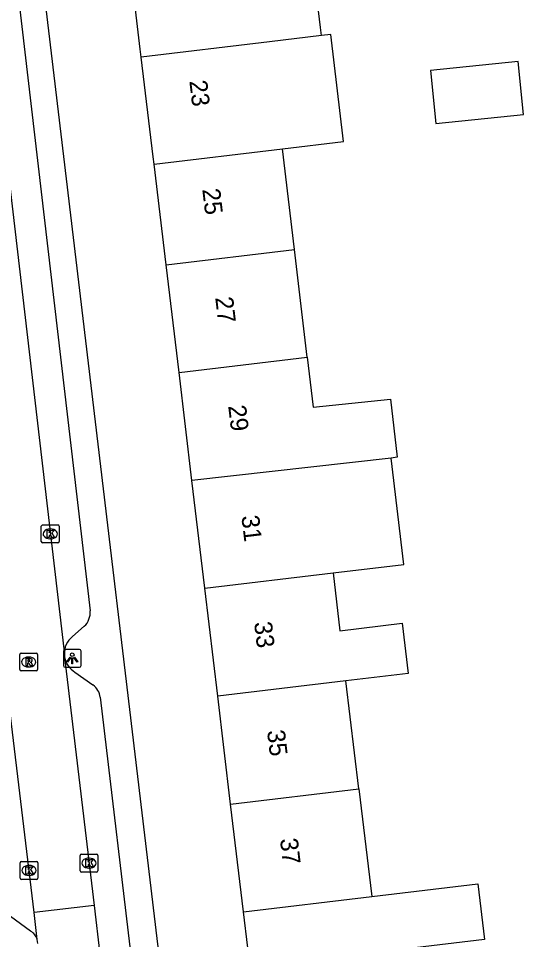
# Model space of a CAD drawing. Extents: x 159053 to 160041, y 380450 to 381422.
# Drawn here: x 159742.8 to 159771.2, y 381062.1 to 381113.8 of the extents above; entities that cross this region are included whole.
import ezdxf

# ---------------------------------------------------------------- set-up
doc = ezdxf.new("R2010")
doc.units = 0
for name, color, linetype in [('IMGEO_Kolk', 7, 'Continuous'), ('IMGEO_Lichtpunt', 7, 'Continuous'), ('IMGEO_Pand', 7, 'Continuous'), ('IMGEO_Pand_nummerreeks', 7, 'Continuous'), ('IMGEO_Rijbaan_lokaal_open', 7, 'Continuous'), ('IMGEO_Rioolput', 7, 'Continuous'), ('IMGEO_Voetpad_open', 7, 'Continuous')]:
    doc.layers.add(name, color=color, linetype=linetype)

msp = doc.modelspace()

# ---------------------------------------------------------------- linework, layer by layer
at = {"layer": 'IMGEO_Kolk'}
for p, q in [((159744.074, 381084.45), (159744.074, 381085.302)), ((159744.149, 381085.376), (159745.001, 381085.376)), ((159745.075, 381085.302), (159745.075, 381084.45)), ((159744.562, 381085.156), (159744.587, 381085.156)), ((159745.001, 381084.376), (159744.149, 381084.376)), ((159744.585, 381084.596), (159744.56, 381084.596)), ((159746.258, 381065.95), (159746.258, 381066.802)), ((159746.333, 381066.876), (159747.185, 381066.876)), ((159747.259, 381066.802), (159747.259, 381065.95)), ((159742.883, 381065.539), (159742.883, 381066.391)), ((159742.958, 381066.465), (159743.81, 381066.465)), ((159743.371, 381066.245), (159743.396, 381066.245)), ((159743.884, 381066.391), (159743.884, 381065.539)), ((159746.746, 381066.656), (159746.771, 381066.656)), ((159743.394, 381065.685), (159743.369, 381065.685)), ((159747.185, 381065.876), (159746.333, 381065.876)), ((159746.769, 381066.096), (159746.744, 381066.096)), ((159743.81, 381065.465), (159742.958, 381065.465))]:
    msp.add_line(p, q, dxfattribs=at)
for points in [[(159744.074, 381084.45), (159744.074, 381085.302)], [(159744.149, 381085.376), (159745.001, 381085.376)], [(159745.075, 381085.302), (159745.075, 381084.45)], [(159744.395, 381085.076), (159744.518, 381085.076), (159744.518, 381084.925), (159744.648, 381085.076), (159744.812, 381085.076), (159744.666, 381084.925), (159744.819, 381084.676), (159744.667, 381084.676), (159744.582, 381084.84), (159744.518, 381084.773), (159744.518, 381084.676), (159744.395, 381084.676), (159744.395, 381085.076)], [(159745.001, 381084.376), (159744.149, 381084.376)], [(159746.258, 381065.95), (159746.258, 381066.802)], [(159746.333, 381066.876), (159747.185, 381066.876)], [(159747.259, 381066.802), (159747.259, 381065.95)], [(159742.883, 381065.539), (159742.883, 381066.391)], [(159742.958, 381066.465), (159743.81, 381066.465)], [(159743.204, 381066.165), (159743.327, 381066.165), (159743.327, 381066.014), (159743.457, 381066.165), (159743.621, 381066.165), (159743.475, 381066.014), (159743.628, 381065.765), (159743.476, 381065.765), (159743.391, 381065.929), (159743.327, 381065.862), (159743.327, 381065.765), (159743.204, 381065.765), (159743.204, 381066.165)], [(159743.884, 381066.391), (159743.884, 381065.539)], [(159746.579, 381066.576), (159746.702, 381066.576), (159746.702, 381066.425), (159746.832, 381066.576), (159746.996, 381066.576), (159746.85, 381066.425), (159747.003, 381066.176), (159746.851, 381066.176), (159746.766, 381066.34), (159746.702, 381066.273), (159746.702, 381066.176), (159746.579, 381066.176), (159746.579, 381066.576)], [(159747.185, 381065.876), (159746.333, 381065.876)], [(159743.81, 381065.465), (159742.958, 381065.465)]]:
    msp.add_lwpolyline(points, dxfattribs=at)
for centre, start, end in [((159744.151, 381085.3), 91.552, 178.448), ((159744.151, 381085.3), 91.552, 178.448), ((159744.999, 381085.3), 1.552, 88.448), ((159744.999, 381085.3), 1.552, 88.448), ((159744.151, 381084.452), 181.552, 268.448), ((159744.151, 381084.452), 181.552, 268.448), ((159744.999, 381084.452), 271.552, 358.448), ((159744.999, 381084.452), 271.552, 358.448), ((159746.335, 381066.8), 91.552, 178.448), ((159746.335, 381066.8), 91.552, 178.448), ((159747.183, 381066.8), 1.552, 88.448), ((159747.183, 381066.8), 1.552, 88.448), ((159742.96, 381066.389), 91.552, 178.448), ((159742.96, 381066.389), 91.552, 178.448), ((159743.808, 381066.389), 1.552, 88.448), ((159743.808, 381066.389), 1.552, 88.448), ((159746.335, 381065.952), 181.552, 268.448), ((159746.335, 381065.952), 181.552, 268.448), ((159747.183, 381065.952), 271.552, 358.448), ((159747.183, 381065.952), 271.552, 358.448), ((159742.96, 381065.541), 181.552, 268.448), ((159742.96, 381065.541), 181.552, 268.448), ((159743.808, 381065.541), 271.552, 358.448), ((159743.808, 381065.541), 271.552, 358.448)]:
    msp.add_arc(centre, 0.0765, start, end, dxfattribs=at)
for centre, major_axis, ratio, start_param, end_param in [((159744.561, 381084.876), (-0.387, 0.002), 0.722429, 4.712389, 7.853982), ((159744.586, 381084.876), (-0.39, 0.002), 0.717154, 1.570796, 4.712389), ((159743.37, 381065.965), (-0.387, 0.002), 0.722429, 4.712389, 7.853982), ((159743.395, 381065.965), (-0.39, 0.002), 0.717154, 1.570796, 4.712389), ((159746.745, 381066.376), (-0.387, 0.002), 0.722429, 4.712389, 7.853982), ((159746.77, 381066.376), (-0.39, 0.002), 0.717154, 1.570796, 4.712389)]:
    msp.add_ellipse(centre, major_axis=major_axis, ratio=ratio, start_param=start_param, end_param=end_param, dxfattribs=at)
at = {"layer": 'IMGEO_Lichtpunt'}
for p, q in [((159745.313, 381078.287), (159745.313, 381077.48)), ((159745.313, 381078.287), (159745.313, 381077.48)), ((159746.215, 381078.382), (159745.407, 381078.382)), ((159746.215, 381078.382), (159745.407, 381078.382)), ((159746.309, 381077.48), (159746.309, 381078.287)), ((159746.309, 381077.48), (159746.309, 381078.287)), ((159745.407, 381077.386), (159746.215, 381077.386)), ((159745.407, 381077.386), (159746.215, 381077.386))]:
    msp.add_line(p, q, dxfattribs=at)
for points in [[(159745.687, 381077.951), (159745.726, 381077.923), (159745.538, 381077.661), (159745.5, 381077.688), (159745.687, 381077.951)], [(159745.789, 381077.903), (159745.836, 381077.903), (159745.836, 381077.581), (159745.789, 381077.581), (159745.789, 381077.903)], [(159745.899, 381077.923), (159745.937, 381077.95), (159746.124, 381077.688), (159746.085, 381077.66), (159745.899, 381077.923)]]:
    msp.add_lwpolyline(points, dxfattribs=at)
msp.add_circle((159745.812, 381078.085), 0.0994, dxfattribs=at)
for centre, start, end in [((159745.407, 381078.287), 90, 180), ((159745.407, 381078.287), 90, 180), ((159746.215, 381078.287), 0, 90), ((159746.215, 381078.287), 0, 90), ((159745.407, 381077.48), 180, 270), ((159745.407, 381077.48), 180, 270), ((159746.215, 381077.48), 270, 0), ((159746.215, 381077.48), 270, 360)]:
    msp.add_arc(centre, 0.0946, start, end, dxfattribs=at)
at = {"layer": 'IMGEO_Pand'}
for points in [[(159759.831, 381112.868), (159759.776, 381113.325), (159759.082, 381119.128), (159756.156, 381118.778), (159756.107, 381119.186)], [(159749.694, 381111.659), (159749.639, 381112.116), (159748.896, 381118.323)], [(159759.831, 381112.868), (159756.905, 381112.519), (159749.694, 381111.659)], [(159757.623, 381106.513), (159761.066, 381106.925), (159760.35, 381112.93), (159759.831, 381112.868)], [(159750.413, 381105.65), (159750.364, 381106.057), (159749.694, 381111.659)], [(159770.882, 381111.413), (159765.957, 381110.913), (159766.259, 381107.935), (159771.184, 381108.435), (159770.882, 381111.413)], [(159750.413, 381105.65), (159757.623, 381106.513)], [(159758.3, 381100.857), (159757.623, 381106.513)], [(159751.089, 381099.997), (159750.413, 381105.65)], [(159751.089, 381099.997), (159758.3, 381100.857)], [(159759.025, 381094.798), (159758.3, 381100.857)], [(159751.814, 381093.937), (159751.089, 381099.997)], [(159751.814, 381093.937), (159759.025, 381094.798)], [(159759.025, 381094.798), (159759.361, 381091.985), (159763.695, 381092.441), (159764.085, 381089.176), (159763.731, 381089.136)], [(159752.539, 381087.877), (159751.814, 381093.937)], [(159763.731, 381089.136), (159752.539, 381087.877)], [(159760.475, 381082.677), (159764.447, 381083.15), (159763.731, 381089.136)], [(159753.263, 381081.818), (159752.539, 381087.877)], [(159753.263, 381081.818), (159760.475, 381082.677)], [(159760.475, 381082.677), (159760.863, 381079.436), (159764.353, 381079.852), (159764.689, 381077.034), (159761.2, 381076.618)], [(159753.989, 381075.758), (159753.263, 381081.818)], [(159761.2, 381076.618), (159753.989, 381075.758)], [(159761.925, 381070.558), (159761.2, 381076.618)], [(159754.714, 381069.698), (159753.989, 381075.758)], [(159754.714, 381069.698), (159761.925, 381070.558)], [(159761.925, 381070.558), (159762.65, 381064.499)], [(159755.439, 381063.638), (159754.714, 381069.698)], [(159762.65, 381064.499), (159768.604, 381065.209), (159768.978, 381062.082), (159763.024, 381061.372), (159763.375, 381058.439)], [(159755.439, 381063.638), (159762.65, 381064.499)], [(159756.163, 381057.579), (159755.439, 381063.638)]]:
    msp.add_lwpolyline(points, dxfattribs=at)
at = {"layer": 'IMGEO_Rijbaan_lokaal_open'}
for points in [[(159741.732, 381109.228), (159745.368, 381078.092)], [(159743.67, 381063.607), (159738.227, 381108.806)], [(159745.368, 381078.092), (159745.386, 381077.944)], [(159745.386, 381077.944), (159747.041, 381063.991)], [(159747.041, 381063.991), (159743.67, 381063.607)], [(159743.846, 381062.081), (159743.67, 381063.607)], [(159747.041, 381063.991), (159747.365, 381061.26)], [(159743.87, 381061.853), (159743.846, 381062.081)]]:
    msp.add_lwpolyline(points, dxfattribs=at)
at = {"layer": 'IMGEO_Rioolput'}
for p, q in [((159742.862, 381077.25), (159742.862, 381078.102)), ((159742.937, 381078.176), (159743.789, 381078.176)), ((159743.863, 381078.102), (159743.863, 381077.25)), ((159743.35, 381077.956), (159743.375, 381077.956)), ((159743.789, 381077.176), (159742.937, 381077.176)), ((159743.373, 381077.396), (159743.348, 381077.396))]:
    msp.add_line(p, q, dxfattribs=at)
for points in [[(159742.862, 381077.25), (159742.862, 381078.102)], [(159742.937, 381078.176), (159743.789, 381078.176)], [(159743.863, 381078.102), (159743.863, 381077.25)], [(159743.451, 381077.874), (159743.199, 381077.876), (159743.199, 381077.476)], [(159743.199, 381077.476), (159743.323, 381077.476), (159743.323, 381077.638), (159743.334, 381077.638)], [(159743.377, 381077.795), (159743.323, 381077.795), (159743.323, 381077.714)], [(159743.323, 381077.714), (159743.375, 381077.714)], [(159743.381, 381077.609), (159743.452, 381077.476), (159743.592, 381077.476), (159743.527, 381077.602)], [(159743.789, 381077.176), (159742.937, 381077.176)]]:
    msp.add_lwpolyline(points, dxfattribs=at)
for centre, radius, start, end in [((159742.939, 381078.1), 0.0765, 91.552, 178.448), ((159742.939, 381078.1), 0.0765, 91.552, 178.448), ((159743.787, 381078.1), 0.0765, 1.552, 88.448), ((159743.787, 381078.1), 0.0765, 1.552, 88.448), ((159743.333, 381077.585), 0.0533, 26.0293, 88.6989), ((159743.359, 381077.903), 0.19, 274.7715, 282.9687), ((159743.383, 381077.699), 0.0964, 77.0061, 93.1865), ((159743.397, 381077.756), 0.0378, 276.6634, 79.6772), ((159743.45, 381077.764), 0.109, 350.3612, 89.416), ((159743.448, 381077.764), 0.112, 277.5842, 350.9817), ((159743.432, 381077.549), 0.108, 29.5134, 73.7905), ((159742.939, 381077.252), 0.0765, 181.552, 268.448), ((159742.939, 381077.252), 0.0765, 181.552, 268.448), ((159743.787, 381077.252), 0.0765, 271.552, 358.448), ((159743.787, 381077.252), 0.0765, 271.552, 358.448)]:
    msp.add_arc(centre, radius, start, end, dxfattribs=at)
for centre, major_axis, ratio, start_param, end_param in [((159743.349, 381077.676), (-0.387, 0.002), 0.722429, 4.712389, 7.853982), ((159743.374, 381077.676), (-0.39, 0.002), 0.717154, 1.570796, 4.712389)]:
    msp.add_ellipse(centre, major_axis=major_axis, ratio=ratio, start_param=start_param, end_param=end_param, dxfattribs=at)
at = {"layer": 'IMGEO_Voetpad_open'}
for points in [[(159747.316, 381118.125), (159743.929, 381117.699), (159752.656, 381044.718)], [(159742.765, 381115.163), (159746.813, 381080.552)], [(159746.481, 381079.685), (159745.836, 381079.117)], [(159745.966, 381077.112), (159746.976, 381076.388)], [(159747.387, 381075.693), (159751.162, 381043.868)], [(159743.47, 381062.554), (159742.052, 381063.583)]]:
    msp.add_lwpolyline(points, dxfattribs=at)
for centre, radius, start, end in [((159745.821, 381080.435), 0.999, 311.3559, 6.7374), ((159746.581, 381078.157), 1.215, 127.8368, 183.0818), ((159746.578, 381078.157), 1.211, 190.1334, 239.6285), ((159746.397, 381075.577), 0.997, 6.7086, 54.4888), ((159743.109, 381061.881), 0.764, 15.1735, 61.7907)]:
    msp.add_arc(centre, radius, start, end, dxfattribs=at)

# ---------------------------------------------------------------- texts
at = {"layer": 'IMGEO_Pand_nummerreeks'}
for s, rotation, p in [('23', 276.8237, (159752.392, 381110.316)), ('25', 276.8237, (159753.12, 381104.232)), ('27', 276.8225, (159753.848, 381098.148)), ('29', 276.8225, (159754.576, 381092.064)), ('31', 276.8225, (159755.317, 381085.868)), ('33', 276.8225, (159756.032, 381079.895)), ('35', 276.8225, (159756.76, 381073.811)), ('37', 276.8225, (159757.488, 381067.727))]:
    msp.add_text(s, height=1, rotation=rotation, dxfattribs=at).set_placement(p)

doc.saveas('drawing.dxf')
